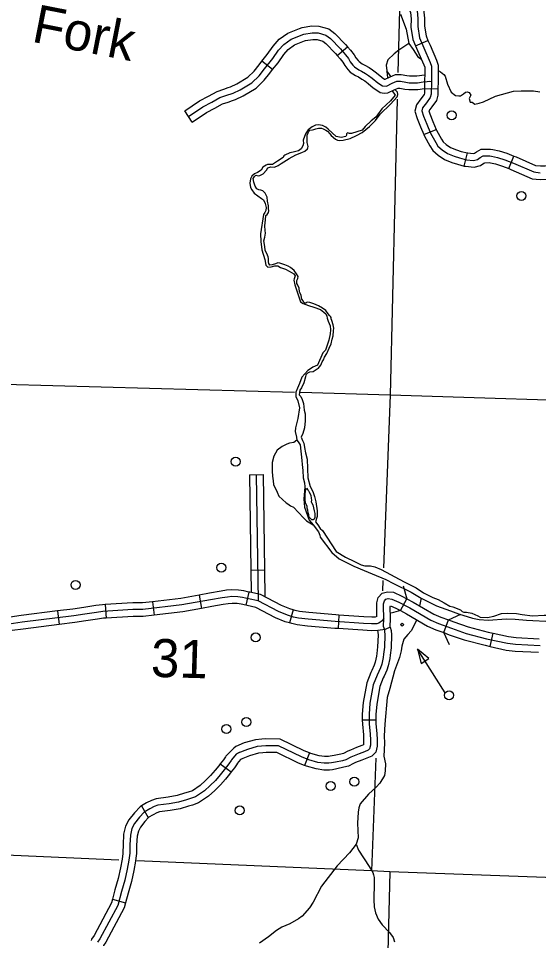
# Model space of a CAD drawing. Extents: x 653372 to 905732, y 627442 to 787275.
# Drawn here: x 845264 to 851000, y 671755 to 681934 of the extents above; entities that cross this region are included whole.
import ezdxf

# ---------------------------------------------------------------- set-up
doc = ezdxf.new("R2010")
doc.units = 0
for name, color, linetype in [('Level 32', 7, 'Continuous'), ('Level 35', 7, 'Continuous'), ('Level 38', 7, 'Continuous'), ('Level 4', 7, 'Continuous'), ('Level 45', 7, 'Continuous'), ('Level 5', 7, 'Continuous'), ('Level 56', 7, 'Continuous')]:
    doc.layers.add(name, color=color, linetype=linetype)

msp = doc.modelspace()

# ---------------------------------------------------------------- linework, layer by layer
at = {"layer": 'Level 32'}
for p, q in [((849644, 681633), (849781, 681692)), ((849742, 681160), (849891, 681157)), ((849734, 680652), (849872, 680709)), ((850181, 680305), (850217, 680450)), ((850673, 680276), (850728, 680414)), ((847805, 675601), (847773, 675456)), ((846741, 675495), (846759, 675347)), ((847257, 675569), (847283, 675422)), ((849477, 675397), (849549, 675528)), ((846221, 675464), (846230, 675315)), ((848294, 675405), (848253, 675261)), ((845695, 675393), (845714, 675245)), ((848799, 675347), (848790, 675198)), ((849954, 675154), (850006, 675294)), ((850467, 675001), (850499, 675147))]:
    msp.add_line(p, q, dxfattribs=at)
for points in [[(849531, 682143), (849587, 682001), (849595, 681931), (849593, 681839), (849615, 681700), (849644, 681633)], [(849670, 682197), (849733, 682037), (849744, 681937), (849742, 681849), (849759, 681742), (849781, 681692)], [(849660, 682019), (849670, 681934), (849668, 681844), (849687, 681721), (849735, 681610), (849806, 681448), (849820, 681407), (849819, 681330), (849818, 681239), (849815, 681098), (849805, 681063), (849764, 681004), (849721, 680947), (849713, 680913), (849730, 680856), (849767, 680767), (849809, 680666), (849866, 680564), (849891, 680524), (849937, 680483), (849997, 680444), (850069, 680415), (850127, 680395), (850206, 680375), (850284, 680367), (850326, 680378), (850356, 680399), (850388, 680416), (850463, 680417), (850483, 680413), (850546, 680400), (850627, 680375), (850723, 680336), (850949, 680239), (851019, 680231)], [(849644, 681633), (849667, 681580), (849736, 681421), (849745, 681395), (849745, 681331), (849743, 681240), (849742, 681160)], [(849781, 681692), (849804, 681639), (849876, 681475), (849895, 681419), (849894, 681329), (849893, 681237), (849891, 681157)], [(849742, 681160), (849741, 681109), (849737, 681095), (849703, 681048), (849653, 680980), (849635, 680911), (849660, 680831), (849698, 680738), (849734, 680652)], [(849891, 681157), (849890, 681087), (849874, 681030), (849824, 680960), (849790, 680915), (849800, 680882), (849836, 680795), (849872, 680709)], [(849872, 680709), (849876, 680699), (849931, 680602), (849949, 680572), (849982, 680543), (850031, 680511), (850095, 680485), (850148, 680467), (850217, 680450)], [(849734, 680652), (849742, 680633), (849802, 680527), (849833, 680476), (849892, 680423), (849962, 680378), (850043, 680345), (850106, 680324), (850181, 680305)], [(850217, 680450), (850219, 680449), (850278, 680443), (850294, 680447), (850317, 680463), (850369, 680490), (850469, 680491), (850497, 680487), (850565, 680472), (850652, 680445), (850728, 680414)], [(850728, 680414), (850752, 680405), (850968, 680312), (851022, 680306), (851075, 680308), (851192, 680325)], [(850181, 680305), (850193, 680302), (850290, 680291), (850359, 680310), (850396, 680335), (850407, 680341), (850457, 680342), (850469, 680340), (850527, 680328), (850602, 680304), (850673, 680276)], [(850673, 680276), (850694, 680267), (850930, 680165), (851017, 680157), (851089, 680159), (851214, 680177)], [(847805, 675601), (847748, 675614), (847690, 675623), (847617, 675627), (847560, 675621), (847498, 675612), (847370, 675589), (847257, 675569)], [(848294, 675405), (848256, 675415), (848164, 675454), (847932, 675575), (847817, 675599), (847805, 675601)], [(849218, 675333), (849216, 675443), (849217, 675483), (849232, 675540), (849275, 675589), (849334, 675605), (849401, 675599), (849494, 675558), (849549, 675528)], [(849293, 675315), (849274, 675285), (849254, 675268), (849237, 675260), (849215, 675251), (849159, 675250), (849068, 675256), (848758, 675275), (848460, 675301), (848352, 675314), (848297, 675326), (848232, 675345), (848132, 675386), (847906, 675504), (847802, 675526), (847735, 675540), (847682, 675548), (847619, 675552), (847569, 675547), (847510, 675538), (847383, 675515), (847065, 675459), (846636, 675408), (846526, 675408), (846196, 675388), (846126, 675378), (845994, 675358), (845874, 675340), (845304, 675268), (845160, 675249)], [(846741, 675495), (846631, 675482), (846524, 675482), (846221, 675464)], [(847257, 675569), (847054, 675532), (846741, 675495)], [(849291, 675217), (849293, 675315), (849291, 675443), (849292, 675473), (849300, 675504), (849316, 675523), (849340, 675530), (849382, 675525), (849461, 675491), (849580, 675426), (849811, 675291), (849897, 675255), (850040, 675202), (850201, 675145), (850428, 675086), (850658, 675036), (850747, 675026), (851020, 675012)], [(849549, 675528), (849617, 675491), (849844, 675358), (849924, 675324), (850006, 675294)], [(846221, 675464), (846189, 675462), (846116, 675452), (845983, 675431), (845864, 675414), (845695, 675393)], [(847283, 675422), (847076, 675385), (846759, 675347)], [(847773, 675456), (847721, 675467), (847675, 675474), (847620, 675477), (847578, 675473), (847522, 675464), (847396, 675442), (847283, 675422)], [(848253, 675261), (848207, 675274), (848100, 675319), (847881, 675433), (847786, 675453), (847773, 675456)], [(848799, 675347), (848764, 675349), (848468, 675375), (848364, 675387), (848315, 675399), (848294, 675405)], [(849365, 675215), (849368, 675315), (849365, 675442), (849366, 675451), (849428, 675424), (849477, 675397)], [(849477, 675397), (849544, 675361), (849777, 675225), (849869, 675186), (849954, 675154)], [(845695, 675393), (845294, 675342), (845173, 675326)], [(846230, 675315), (846203, 675313), (846137, 675304), (846005, 675284), (845884, 675266), (845714, 675245)], [(846759, 675347), (846640, 675333), (846529, 675333), (846230, 675315)], [(849218, 675333), (849200, 675325), (849161, 675324), (849073, 675330), (848799, 675347)], [(850006, 675294), (850066, 675272), (850223, 675217), (850445, 675159), (850499, 675147)], [(845714, 675245), (845314, 675194), (845193, 675178)], [(848790, 675198), (848753, 675200), (848452, 675227), (848339, 675240), (848279, 675254), (848253, 675261)], [(849365, 675215), (849307, 675187), (849229, 675177), (849157, 675175), (849063, 675181), (848790, 675198)], [(849954, 675154), (850015, 675131), (850180, 675074), (850410, 675014), (850467, 675001)], [(850499, 675147), (850670, 675110), (850753, 675100), (851008, 675087)], [(850467, 675001), (850645, 674962), (850741, 674951), (851000, 674938)]]:
    msp.add_lwpolyline(points, dxfattribs=at)
at = {"layer": 'Level 35'}
for points in [[(849476, 681982), (849542, 681814), (849568, 681658), (849526, 681629), (849492, 681607), (849458, 681582), (849406, 681545), (849337, 681476), (849320, 681417), (849326, 681356), (849332, 681309)], [(849568, 681658), (849616, 681591), (849670, 681512), (849709, 681483)], [(849371, 681293), (849357, 681317), (849326, 681356)], [(849332, 681309), (849335, 681289), (849338, 681278)], [(849894, 681359), (849919, 681343), (849954, 681316), (849972, 681296), (849995, 681208), (850038, 681120), (850086, 681085), (850121, 681081), (850139, 681081), (850171, 681101), (850194, 681120), (850213, 681124), (850235, 681117), (850252, 681088), (850236, 681050), (850245, 681011), (850267, 681008), (850298, 680989), (850344, 680997), (850395, 681012), (850526, 681075), (850723, 681133), (850808, 681135), (850861, 681136), (850946, 681135), (851013, 681124)], [(848322, 680429), (848390, 680455), (848424, 680468), (848452, 680494), (848456, 680506), (848461, 680522), (848450, 680563), (848448, 680584), (848449, 680616), (848450, 680645), (848458, 680672), (848465, 680687), (848473, 680697), (848478, 680699), (848508, 680706), (848522, 680708), (848543, 680715), (848559, 680719), (848575, 680722), (848589, 680723), (848606, 680723), (848625, 680716), (848654, 680702), (848671, 680689), (848697, 680660), (848712, 680643), (848759, 680600), (848782, 680591), (848810, 680587), (848847, 680592), (848922, 680609), (848994, 680641), (849055, 680675), (849137, 680740), (849201, 680808), (849253, 680876), (849369, 680989), (849442, 681069), (849450, 681094), (849444, 681120), (849417, 681150)], [(849385, 681135), (849419, 681086), (849366, 681026), (849270, 680937), (849207, 680844), (849154, 680803), (849088, 680741), (849054, 680702)], [(849054, 680702), (848939, 680663), (848914, 680664), (848892, 680672), (848881, 680661), (848881, 680646), (848873, 680630), (848824, 680619), (848767, 680630), (848678, 680713), (848653, 680735), (848616, 680753), (848572, 680759), (848541, 680755), (848504, 680736), (848458, 680705), (848429, 680660), (848404, 680592), (848406, 680555), (848399, 680526), (848381, 680494), (848353, 680472), (848294, 680459), (848257, 680450), (848202, 680426), (848190, 680417), (848182, 680398), (848122, 680359), (848064, 680323), (848027, 680321), (848009, 680320), (847996, 680313), (847960, 680291), (847940, 680260), (847902, 680232), (847866, 680218), (847838, 680194), (847822, 680162), (847815, 680116), (847824, 680068), (847837, 680041), (847862, 680007), (847946, 679948), (847965, 679930), (847984, 679891), (847996, 679846), (847993, 679813), (847983, 679791), (847965, 679771), (847935, 679558), (847936, 679473), (847948, 679379), (847981, 679272), (847992, 679210), (848016, 679189), (848051, 679191), (848092, 679204), (848123, 679202), (848155, 679185), (848211, 679168), (848251, 679146), (848300, 679115), (848314, 679091), (848303, 679060), (848300, 679043), (848311, 678992), (848311, 678992), (848376, 678806), (848404, 678787), (848462, 678766), (848521, 678748), (848595, 678720), (848632, 678691), (848653, 678674), (848666, 678646), (848667, 678626), (848681, 678591), (848703, 678541), (848707, 678496), (848703, 678453), (848687, 678383), (848669, 678329), (848650, 678272), (848621, 678241), (848563, 678106), (848512, 678084), (848496, 678074), (848457, 678047), (848391, 677973), (848363, 677904), (848341, 677854), (848324, 677807), (848323, 677761), (848347, 677714), (848363, 677635), (848344, 677516)], [(848568, 678070), (848600, 678105), (848605, 678126), (848613, 678143), (848627, 678167), (848641, 678193), (848666, 678236), (848692, 678293), (848712, 678342), (848725, 678393), (848735, 678431), (848739, 678484), (848741, 678514), (848736, 678551), (848720, 678599), (848712, 678617), (848712, 678631), (848705, 678645), (848694, 678655), (848681, 678673), (848654, 678711), (848619, 678735), (848572, 678760), (848522, 678783), (848477, 678800), (848448, 678803), (848441, 678797), (848435, 678792), (848424, 678791), (848413, 678798), (848403, 678816), (848391, 678834), (848383, 678874), (848371, 678900), (848364, 678915), (848359, 678956), (848344, 678989), (848335, 679008), (848334, 679025), (848334, 679042), (848341, 679056), (848344, 679064), (848349, 679087), (848330, 679114), (848303, 679153), (848263, 679184), (848239, 679201), (848202, 679213), (848146, 679231), (848124, 679238), (848100, 679225), (848063, 679214), (848035, 679211), (848025, 679229), (848022, 679248), (848020, 679264), (848020, 679284), (848019, 679301), (848009, 679319), (847986, 679375), (847981, 679416), (847971, 679478), (847980, 679521), (847989, 679562), (847985, 679594), (847980, 679644), (847987, 679710), (847994, 679757), (848008, 679771), (848021, 679793), (848025, 679812), (848023, 679836), (848022, 679865), (848012, 679916), (848008, 679960), (847986, 680006), (847960, 680030), (847938, 680037), (847914, 680042), (847894, 680052), (847876, 680081), (847860, 680126), (847854, 680166), (847869, 680191), (847882, 680203), (847907, 680196), (847925, 680201), (847941, 680206), (847964, 680218), (847999, 680259), (848013, 680284), (848046, 680295), (848089, 680292), (848128, 680309), (848162, 680332), (848250, 680389), (848322, 680429)], [(848568, 678070), (848516, 678034), (848474, 678031), (848452, 678017), (848434, 678000), (848429, 677978), (848413, 677910), (848385, 677857), (848367, 677830), (848361, 677780), (848379, 677759), (848394, 677729), (848408, 677682), (848414, 677610), (848427, 677568), (848427, 677491), (848417, 677416), (848399, 677354), (848382, 677312), (848395, 677276), (848410, 677244), (848418, 677199), (848431, 677138), (848448, 677069), (848455, 676862), (848481, 676768), (848509, 676712), (848530, 676658), (848544, 676596), (848557, 676499), (848560, 676435), (848540, 676377), (848565, 676343), (848592, 676302), (848617, 676281), (848768, 676050), (848872, 675986)], [(848344, 677516), (848321, 677416), (848315, 677374), (848329, 677311), (848334, 677280), (848350, 677259), (848371, 677226), (848388, 677054), (848393, 677011), (848400, 676944), (848405, 676864), (848420, 676807), (848424, 676763), (848411, 676627), (848417, 676539), (848472, 676397), (848513, 676344), (848572, 676267), (848589, 676231), (848593, 676208), (848719, 676039), (848801, 675969), (848970, 675885)], [(848334, 677280), (848301, 677253), (848254, 677247), (848223, 677236), (848173, 677210), (848117, 677167), (848082, 677102), (848061, 677032), (848062, 676938), (848065, 676880), (848072, 676831), (848077, 676789), (848116, 676703), (848135, 676662), (848216, 676588), (848236, 676575), (848264, 676554), (848296, 676538), (848407, 676421), (848441, 676389), (848513, 676344)], [(848457, 676505), (848449, 676528), (848447, 676549), (848434, 676576), (848425, 676611), (848426, 676653), (848425, 676676), (848430, 676722), (848436, 676739), (848441, 676750), (848455, 676731), (848459, 676724), (848466, 676716), (848471, 676710)], [(848471, 676710), (848487, 676668), (848494, 676637), (848495, 676615), (848494, 676599), (848495, 676591), (848509, 676563), (848525, 676498), (848534, 676470), (848534, 676443), (848533, 676422), (848523, 676408), (848513, 676400), (848499, 676400), (848477, 676422), (848468, 676437), (848466, 676456), (848460, 676478), (848457, 676505)], [(848872, 675986), (848970, 675938), (849043, 675901), (849086, 675891), (849148, 675892), (849196, 675881), (849265, 675851), (849518, 675714), (849649, 675648), (849732, 675595), (849834, 675542), (849893, 675518), (849959, 675484), (850022, 675447), (850056, 675440), (850140, 675404), (850158, 675388), (850175, 675381), (850205, 675380), (850266, 675368), (850297, 675354)], [(848970, 675885), (848982, 675879), (849034, 675857), (849165, 675802), (849315, 675739), (849401, 675697), (849596, 675599), (849704, 675535), (849875, 675450), (850029, 675394), (850119, 675363), (850273, 675312), (850344, 675300), (850446, 675291), (850646, 675308), (850744, 675304), (850866, 675291), (851150, 675277), (851241, 675290), (851291, 675287), (851374, 675267), (851538, 675207)], [(849704, 675535), (849688, 675449)], [(849654, 675296), (849645, 675273), (849594, 675172), (849558, 675135), (849515, 675080), (849491, 675005), (849484, 674953), (849466, 674878), (849412, 674733), (849359, 674536), (849330, 674437), (849305, 674142), (849296, 674015), (849300, 673933), (849295, 673790), (849313, 673704), (849308, 673630), (849301, 673578), (849251, 673491), (849211, 673449), (849125, 673370), (849034, 673265), (849018, 673220), (849009, 673171), (849005, 673050), (849009, 672890), (848990, 672820), (848916, 672722), (848780, 672581), (848608, 672356), (848515, 672179), (848473, 672115), (848394, 672025), (848354, 671994), (848258, 671939), (848169, 671901), (848109, 671866), (848023, 671797), (847921, 671725)], [(850297, 675354), (850332, 675338), (850357, 675326), (850436, 675321), (850507, 675334), (850590, 675364), (850658, 675368), (850756, 675364), (850818, 675354), (850933, 675338), (851064, 675347), (851290, 675346), (851383, 675328), (851551, 675249)], [(848990, 672820), (849014, 672751), (849132, 672573), (849172, 672507), (849181, 672479), (849187, 672451), (849188, 672393), (849184, 672204), (849189, 672126), (849201, 672061), (849231, 671992), (849275, 671929), (849358, 671845), (849395, 671788), (849412, 671741)]]:
    msp.add_lwpolyline(points, dxfattribs=at)
at = {"layer": 'Level 38'}
for points in [[(849507, 675671), (849549, 675528)], [(849477, 675397), (849376, 675367)], [(850006, 675294), (850142, 675356)], [(850017, 675018), (849954, 675154)]]:
    msp.add_lwpolyline(points, dxfattribs=at)
at = {"layer": 'Level 4'}
for points in [[(846369, 672644), (844458, 672727)], [(852290, 672407), (849360, 672515), (849156, 672523), (846570, 672635)]]:
    msp.add_lwpolyline(points, dxfattribs=at)
at = {"layer": 'Level 45'}
for p, q in [((848780, 681524), (848894, 681620)), ((848065, 681369), (847949, 681463)), ((847181, 680789), (847098, 680913)), ((847812, 676896), (847962, 676898)), ((847827, 675844), (847976, 675846)), ((849056, 674191), (849206, 674193)), ((848474, 673827), (848420, 673688)), ((847490, 673704), (847610, 673616)), ((846620, 673241), (846696, 673112)), ((846301, 672210), (846446, 672173))]:
    msp.add_line(p, q, dxfattribs=at)
for points in [[(847949, 681463), (848008, 681535), (848072, 681628), (848140, 681704), (848236, 681773), (848364, 681824)], [(848364, 681824), (848392, 681835), (848498, 681851), (848578, 681850), (848689, 681819), (848755, 681769), (848872, 681647), (848894, 681620)], [(847139, 680851), (847299, 680959), (847395, 681010), (847485, 681060), (847552, 681082), (847631, 681110), (847708, 681147), (847839, 681225), (847918, 681301), (847976, 681377), (848068, 681490), (848131, 681582), (848190, 681648), (848272, 681707), (848411, 681762), (848504, 681776), (848568, 681775), (848655, 681751), (848705, 681713), (848816, 681597)], [(848065, 681369), (848127, 681445), (848189, 681536), (848240, 681592), (848308, 681641), (848419, 681685)], [(848419, 681685), (848431, 681690), (848509, 681702), (848557, 681701), (848622, 681683), (848655, 681657), (848761, 681547), (848780, 681524)], [(848894, 681620), (848927, 681582), (848965, 681534), (848986, 681498), (849009, 681469), (849020, 681457), (849056, 681433), (849085, 681419), (849131, 681391), (849168, 681366), (849212, 681333), (849272, 681284)], [(848780, 681524), (848812, 681487), (848842, 681450), (848862, 681414), (848895, 681371), (848923, 681342), (848982, 681303), (849013, 681288), (849051, 681264), (849083, 681244), (849120, 681216), (849176, 681169)], [(848816, 681597), (848870, 681534), (848903, 681492), (848924, 681456), (848952, 681420), (848971, 681400), (849019, 681368), (849049, 681353), (849091, 681327), (849126, 681305), (849166, 681275), (849229, 681223), (849278, 681189), (849322, 681188), (849386, 681218), (849437, 681240), (849478, 681240), (849535, 681229), (849574, 681225), (849664, 681225), (849727, 681234), (849773, 681239), (849793, 681241), (849818, 681239)], [(847575, 681170), (847602, 681179), (847673, 681213), (847794, 681285), (847862, 681351), (847917, 681423), (847949, 681463)], [(847625, 681029), (847659, 681041), (847743, 681081), (847885, 681165), (847974, 681251), (848035, 681331), (848065, 681369)], [(849272, 681284), (849274, 681282), (849302, 681263), (849307, 681263), (849355, 681286), (849422, 681314), (849485, 681315), (849546, 681303), (849578, 681300), (849659, 681300), (849744, 681312)], [(847098, 680913), (847260, 681023), (847359, 681076), (847455, 681129), (847528, 681153), (847575, 681170)], [(849176, 681169), (849184, 681163), (849254, 681115), (849297, 681108), (849338, 681113), (849417, 681150), (849452, 681165), (849472, 681165), (849524, 681155), (849570, 681150), (849669, 681151), (849742, 681161)], [(847181, 680789), (847337, 680894), (847431, 680945), (847515, 680991), (847576, 681011), (847625, 681029)], [(847812, 676896), (847820, 676370)], [(847887, 676897), (847906, 675504)], [(847962, 676898), (847969, 676372)], [(847820, 676370), (847827, 675844)], [(847969, 676372), (847976, 675846)], [(847827, 675844), (847830, 675596)], [(847976, 675846), (847980, 675549)], [(849291, 675217), (849297, 675195), (849302, 675169), (849305, 675129), (849300, 674993), (849290, 674915), (849287, 674881), (849270, 674807), (849256, 674766), (849219, 674684), (849177, 674579), (849141, 674374), (849131, 674253), (849132, 674146), (849143, 674033), (849146, 673972), (849146, 673910), (849137, 673871), (849121, 673856), (849079, 673839), (849022, 673817), (848928, 673778), (848876, 673750), (848837, 673739), (848762, 673725), (848716, 673715), (848689, 673712), (848636, 673712), (848564, 673722), (848465, 673750), (848384, 673782), (848133, 673903), (847992, 673906), (847895, 673897), (847790, 673864), (847682, 673825), (847697, 673829), (847664, 673812), (847614, 673750), (847611, 673744), (847584, 673707), (847534, 673638), (847490, 673586), (847437, 673523), (847378, 673467), (847314, 673407), (847217, 673341), (847118, 673308), (847030, 673283), (846926, 673265), (846800, 673248), (846760, 673234), (846712, 673208), (846652, 673173), (846599, 673118), (846545, 673046), (846515, 672990), (846498, 672918), (846491, 672811), (846491, 672719), (846480, 672641), (846463, 672543), (846436, 672423), (846400, 672296), (846361, 672143), (846161, 671774), (846137, 671736)], [(849365, 675215), (849376, 675179), (849379, 675130), (849374, 674987), (849365, 674907), (849361, 674869), (849342, 674787), (849326, 674738), (849296, 674673)], [(849224, 675176), (849228, 675159), (849230, 675127), (849225, 674998), (849216, 674923), (849214, 674893), (849198, 674828), (849187, 674794), (849160, 674735)], [(849160, 674735), (849150, 674713), (849105, 674600), (849067, 674384), (849056, 674255), (849056, 674191)], [(849296, 674673), (849287, 674655), (849249, 674559), (849215, 674364), (849205, 674250), (849206, 674193)], [(849056, 674191), (849057, 674142), (849069, 674027), (849071, 673970), (849071, 673919), (849071, 673916), (849052, 673909), (848994, 673886), (848925, 673857)], [(849206, 674193), (849206, 674150), (849218, 674038), (849221, 673973), (849221, 673901), (849204, 673833), (849162, 673791), (849106, 673770), (849050, 673747), (848981, 673719)], [(847947, 673977), (847880, 673970), (847752, 673938), (847660, 673897), (847638, 673877), (847551, 673791), (847547, 673783), (847524, 673751), (847490, 673704)], [(848474, 673827), (848414, 673850), (848151, 673978), (847989, 673980), (847947, 673977)], [(847960, 673828), (847910, 673823), (847813, 673793), (847738, 673766), (847712, 673753), (847677, 673709), (847675, 673704), (847645, 673663), (847610, 673616)], [(848420, 673688), (848354, 673713), (848115, 673829), (847995, 673831), (847960, 673828)], [(848925, 673857), (848896, 673846), (848848, 673820), (848821, 673812), (848747, 673799), (848703, 673789), (848685, 673786), (848641, 673786), (848580, 673795), (848489, 673821), (848474, 673827)], [(847490, 673704), (847475, 673684), (847433, 673634), (847383, 673575), (847326, 673521), (847267, 673465), (847184, 673409), (847135, 673393)], [(848981, 673719), (848960, 673711), (848904, 673680), (848854, 673667), (848777, 673652), (848729, 673641), (848694, 673637), (848631, 673637), (848549, 673649), (848441, 673679), (848420, 673688)], [(847610, 673616), (847592, 673592), (847547, 673538), (847492, 673472), (847429, 673413), (847361, 673349), (847250, 673274), (847182, 673251)], [(847135, 673393), (847096, 673380), (847013, 673356), (846915, 673339), (846783, 673321), (846730, 673302), (846676, 673274), (846620, 673241)], [(846620, 673241), (846605, 673232), (846542, 673166), (846481, 673086), (846445, 673017), (846424, 672930), (846417, 672813), (846416, 672725), (846415, 672715)], [(847182, 673251), (847140, 673237), (847047, 673210), (846937, 673191), (846818, 673175), (846790, 673165), (846748, 673143), (846696, 673112)], [(846699, 673114), (846656, 673069), (846608, 673006), (846586, 672963), (846572, 672907), (846566, 672808), (846566, 672713), (846563, 672693)], [(846415, 672715), (846406, 672653), (846390, 672557), (846364, 672441), (846328, 672315), (846301, 672210)], [(846563, 672693), (846553, 672630), (846536, 672529), (846509, 672405), (846472, 672277), (846446, 672173)], [(846301, 672210), (846291, 672171), (846097, 671812), (846070, 671771), (846064, 671755)], [(846446, 672173), (846431, 672116), (846226, 671736), (846203, 671701), (846202, 671697)]]:
    msp.add_lwpolyline(points, dxfattribs=at)
at = {"layer": 'Level 5'}
for points in [[(849469, 682169), (849449, 681339)], [(849442, 681043), (849365, 677777)], [(848307, 677806), (845109, 677893)], [(849365, 677777), (848376, 677804)], [(849365, 677777), (849289, 675868)], [(852148, 677688), (849365, 677777)], [(849284, 675728), (849279, 675616)], [(849206, 673769), (849156, 672523)], [(849360, 672515), (849220, 666915)]]:
    msp.add_lwpolyline(points, dxfattribs=at)
at = {"layer": 'Level 56'}
msp.add_lwpolyline([(849970, 674491), (849666, 674970)], dxfattribs=at)
msp.add_lwpolyline([(849705, 674814), (849791, 674869), (849666, 674970)], close=True, dxfattribs=at)
for centre, radius in [((850042, 680865), 49.8), ((850812, 679975), 49.8), ((847660, 677042), 49.8), ((847501, 675872), 49.8), ((845893, 675681), 49.8), ((849496, 675242), 14.9), ((847881, 675101), 49.8), ((850014, 674462), 49.8), ((847777, 674167), 49.8), ((847558, 674090), 49.8), ((848707, 673460), 49.8), ((848968, 673508), 49.8), ((847705, 673191), 49.8)]:
    msp.add_circle(centre, radius, dxfattribs=at)

# ---------------------------------------------------------------- texts
at = {"layer": 'Level 35'}
msp.add_text('Fork', height=420.6, rotation=348.8983, dxfattribs=at).set_placement((845398, 681679))
at = {"layer": 'Level 5'}
msp.add_text('31', height=420.6, rotation=358.3518, dxfattribs=at).set_placement((846721, 674667))

doc.saveas('drawing.dxf')
